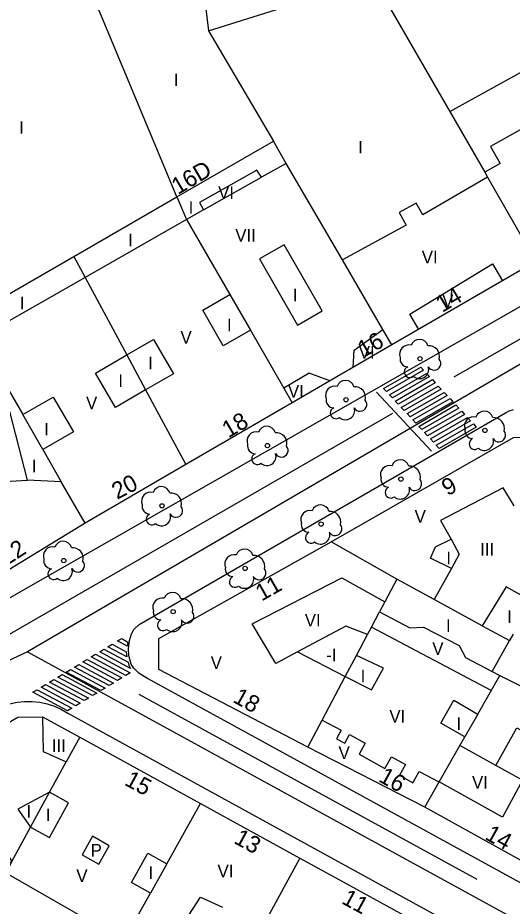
# Model space of a CAD drawing. Extents: x 282771 to 285132, y 4823109 to 4825496.
# Drawn here: x 284350.6 to 284409.5, y 4824072.9 to 4824178.7 of the extents above; entities that cross this region are included whole.
import ezdxf

# ---------------------------------------------------------------- set-up
doc = ezdxf.new("R2010")
doc.units = 0
for name, color, linetype in [('ACERA-BORDILLO', 7, 'Continuous'), ('ARBOL', 7, 'Continuous'), ('CALLE-EJE', 7, 'Continuous'), ('EDIFICIO', 7, 'Continuous'), ('INTERIOR-EDIFICIO', 7, 'Continuous'), ('MEDIANERA', 7, 'Continuous'), ('NUM-LOCAL', 7, 'Continuous'), ('NUM-PORTAL', 7, 'Continuous'), ('PASO-PEATONES', 7, 'Continuous'), ('SENAL-VIARIA', 7, 'Continuous'), ('TXT-ALTURA-EDIFICIO', 7, 'Continuous')]:
    doc.layers.add(name, color=color, linetype=linetype)

msp = doc.modelspace()

# ---------------------------------------------------------------- linework, layer by layer
at = {"layer": 'ACERA-BORDILLO'}
for points in [[(284306.87, 4824202.78), (284326.96, 4824141.27), (284337.72, 4824108.32), (284337.86, 4824107.95), (284338.04, 4824107.58), (284338.27, 4824107.22), (284338.55, 4824106.88), (284338.88, 4824106.56), (284339.24, 4824106.27), (284339.65, 4824106.03), (284340.08, 4824105.83), (284340.53, 4824105.69), (284340.99, 4824105.6), (284341.45, 4824105.56), (284341.91, 4824105.58), (284342.35, 4824105.65), (284342.76, 4824105.76), (284343.15, 4824105.91), (284343.5, 4824106.09), (284466.51, 4824176.3), (284467.61, 4824177.51), (284468.62, 4824178.84)], [(284475.52, 4824039.96), (284366.07, 4824099.98), (284365.49, 4824100.32), (284365.06, 4824100.62), (284364.44, 4824101.22), (284364.14, 4824101.7), (284363.86, 4824102.71), (284363.82, 4824103.5), (284363.93, 4824104.52), (284364.19, 4824105.3), (284364.47, 4824105.8), (284365.09, 4824106.42), (284408.71, 4824131.63), (284409.15, 4824131.86), (284409.64, 4824132.03)], [(284307.19, 4824067.12), (284306.34, 4824067.74), (284305.66, 4824068.59), (284305.24, 4824069.59), (284305.1, 4824070.63), (284305.24, 4824071.68), (284305.66, 4824072.68), (284306.34, 4824073.53), (284307.19, 4824074.15), (284347.21, 4824095.88), (284347.99, 4824096.33), (284348.81, 4824096.7), (284349.67, 4824096.98), (284350.56, 4824097.16), (284351.46, 4824097.25), (284352.36, 4824097.25), (284353.26, 4824097.15), (284354.14, 4824096.96), (284355, 4824096.68), (284355.83, 4824096.3), (284356.61, 4824095.85), (284471.29, 4824032.87)]]:
    msp.add_lwpolyline(points, dxfattribs=at)
at = {"layer": 'ARBOL'}
for centre in [(284398.53, 4824138.08), (284389.72, 4824133.19), (284406.25, 4824129.53), (284380.36, 4824127.73), (284396.25, 4824123.74), (284367.81, 4824120.55), (284386.76, 4824118.37), (284356.11, 4824114.03), (284377.71, 4824113.1), (284369.14, 4824107.94)]:
    msp.add_circle(centre, 0.255, dxfattribs=at)
for centre, radius, start, end in [((284398.46, 4824139.34), 1.04, 15.6423, 161.3843), ((284397.2, 4824138.61), 1.1, 75.4318, 200.5561), ((284399.59, 4824138.34), 1.27, 345.0327, 95.7993), ((284397.09, 4824138.04), 0.935, 168.599, 268.1324), ((284400.2, 4824137.51), 0.797, 208.9625, 38.991), ((284397.33, 4824136.49), 0.672, 113.7367, 309.4725), ((284398.47, 4824136.79), 1.09, 228.9545, 17.928), ((284388.39, 4824133.72), 1.1, 75.4318, 200.5561), ((284389.65, 4824134.45), 1.04, 15.6423, 161.3843), ((284390.78, 4824133.45), 1.27, 345.0327, 95.7993), ((284388.28, 4824133.15), 0.935, 168.599, 268.1324), ((284391.39, 4824132.62), 0.797, 208.9625, 38.991), ((284388.52, 4824131.6), 0.672, 113.7367, 309.4725), ((284389.66, 4824131.9), 1.09, 228.9545, 17.928), ((284406.18, 4824130.79), 1.04, 15.6423, 161.3843), ((284404.92, 4824130.06), 1.1, 75.4318, 200.5561), ((284407.31, 4824129.79), 1.27, 345.0327, 95.7993), ((284380.29, 4824128.99), 1.04, 15.6423, 161.3843), ((284404.81, 4824129.49), 0.935, 168.599, 268.1324), ((284379.03, 4824128.26), 1.1, 75.4318, 200.5561), ((284381.42, 4824127.99), 1.27, 345.0327, 95.7993), ((284405.05, 4824127.94), 0.672, 113.7367, 309.4725), ((284406.19, 4824128.24), 1.09, 228.9545, 17.928), ((284407.92, 4824128.96), 0.797, 208.9625, 38.991), ((284378.92, 4824127.69), 0.935, 168.599, 268.1324), ((284382.03, 4824127.16), 0.797, 208.9625, 38.991), ((284379.16, 4824126.14), 0.672, 113.7367, 309.4725), ((284380.3, 4824126.44), 1.09, 228.9545, 17.928), ((284394.92, 4824124.27), 1.1, 75.4318, 200.5561), ((284396.18, 4824125), 1.04, 15.6423, 161.3843), ((284397.31, 4824124), 1.27, 345.0327, 95.7993), ((284394.81, 4824123.7), 0.935, 168.599, 268.1324), ((284397.92, 4824123.17), 0.797, 208.9625, 38.991), ((284366.48, 4824121.08), 1.1, 75.4318, 200.5561), ((284367.74, 4824121.81), 1.04, 15.6423, 161.3843), ((284368.87, 4824120.81), 1.27, 345.0327, 95.7993), ((284395.05, 4824122.15), 0.672, 113.7367, 309.4725), ((284396.19, 4824122.45), 1.09, 228.9545, 17.928), ((284366.37, 4824120.51), 0.935, 168.599, 268.1324), ((284369.48, 4824119.98), 0.797, 208.9625, 38.991), ((284385.43, 4824118.9), 1.1, 75.4318, 200.5561), ((284386.69, 4824119.63), 1.04, 15.6423, 161.3843), ((284366.61, 4824118.96), 0.672, 113.7367, 309.4725), ((284367.75, 4824119.26), 1.09, 228.9545, 17.928), ((284387.82, 4824118.63), 1.27, 345.0327, 95.7993), ((284385.32, 4824118.33), 0.935, 168.599, 268.1324), ((284388.43, 4824117.8), 0.797, 208.9625, 38.991), ((284385.56, 4824116.78), 0.672, 113.7367, 309.4725), ((284386.7, 4824117.08), 1.09, 228.9545, 17.928), ((284356.04, 4824115.29), 1.04, 15.6423, 161.3843), ((284354.78, 4824114.56), 1.1, 75.4318, 200.5561), ((284357.17, 4824114.29), 1.27, 345.0327, 95.7993), ((284376.38, 4824113.63), 1.1, 75.4318, 200.5561), ((284377.64, 4824114.36), 1.04, 15.6423, 161.3843), ((284354.67, 4824113.99), 0.935, 168.599, 268.1324), ((284357.78, 4824113.46), 0.797, 208.9625, 38.991), ((284378.77, 4824113.36), 1.27, 345.0327, 95.7993), ((284354.91, 4824112.44), 0.672, 113.7367, 309.4725), ((284356.05, 4824112.74), 1.09, 228.9545, 17.928), ((284376.27, 4824113.06), 0.935, 168.599, 268.1324), ((284379.38, 4824112.53), 0.797, 208.9625, 38.991), ((284376.51, 4824111.51), 0.672, 113.7367, 309.4725), ((284377.65, 4824111.81), 1.09, 228.9545, 17.928), ((284367.81, 4824108.47), 1.1, 75.4318, 200.5561), ((284369.07, 4824109.2), 1.04, 15.6423, 161.3843), ((284370.2, 4824108.2), 1.27, 345.0327, 95.7993), ((284367.7, 4824107.9), 0.935, 168.599, 268.1324), ((284370.81, 4824107.37), 0.797, 208.9625, 38.991), ((284367.94, 4824106.35), 0.672, 113.7367, 309.4725), ((284369.08, 4824106.65), 1.09, 228.9545, 17.928)]:
    msp.add_arc(centre, radius, start, end, dxfattribs=at)
at = {"layer": 'CALLE-EJE'}
for points in [[(284411.37, 4824137.96), (284351.8, 4824103.17)], [(284351.8, 4824103.17), (284336.48, 4824095.99)], [(284351.8, 4824103.17), (284480.85, 4824032.4)]]:
    msp.add_lwpolyline(points, dxfattribs=at)
at = {"layer": 'EDIFICIO'}
for points in [[(284462.57, 4824178.87), (284462.01, 4824178.41), (284461.43, 4824177.99), (284455.58, 4824174.62), (284442.58, 4824167.12), (284430.33, 4824160.06), (284412.33, 4824149.66), (284395.19, 4824139.71), (284383.32, 4824132.82), (284370.65, 4824125.46), (284358.65, 4824118.5), (284345.43, 4824110.42)], [(284494.85, 4824071), (284489.4, 4824061.22), (284478.97, 4824042.51), (284475.76, 4824042.21), (284475.18, 4824042.52), (284461.03, 4824050.37), (284450.22, 4824056.35), (284440.41, 4824061.79), (284430.64, 4824067.2), (284421.43, 4824072.3), (284411.57, 4824077.76), (284399.11, 4824084.65), (284385.16, 4824091.79), (284367.45, 4824101.07), (284367.44, 4824104.73), (284387.97, 4824116.26), (284409.67, 4824128.68), (284412.82, 4824128.75), (284420.63, 4824124.44), (284440.96, 4824113.23), (284462.24, 4824101.5), (284471.99, 4824096.12), (284482.5, 4824090.33), (284498.43, 4824081.56)], [(284327.79, 4824082.26), (284342.17, 4824090.41), (284350.63, 4824095.38), (284353.57, 4824095.43), (284358.01, 4824092.98), (284372.39, 4824085.08), (284384.22, 4824078.58), (284390.17, 4824075.32), (284396.96, 4824071.57), (284409.02, 4824064.94), (284425.48, 4824055.87), (284454.83, 4824039.71), (284469.81, 4824031.49), (284471.27, 4824027.9), (284452.08, 4823993.79)]]:
    msp.add_lwpolyline(points, dxfattribs=at)
at = {"layer": 'INTERIOR-EDIFICIO'}
for points in [[(284416.88, 4824168.97), (284406.93, 4824163.34), (284408.07, 4824161.32), (284406.23, 4824160.29), (284406.57, 4824159.69), (284398.86, 4824155.21), (284398.08, 4824156.62), (284396.05, 4824155.49), (284396.88, 4824154), (284389.29, 4824149.84), (284382.6, 4824161.35), (284379.66, 4824159.69), (284379.12, 4824160.53), (284372.26, 4824156.68), (284372.74, 4824155.8), (284370.73, 4824154.67), (284358.65, 4824147.76), (284347.09, 4824141.14)], [(284379.41, 4824149.97), (284383.93, 4824142.09), (284386.87, 4824143.78), (284382.35, 4824151.65), (284379.41, 4824149.97)], [(284375.89, 4824145.71), (284378.33, 4824141.47), (284375.09, 4824139.6), (284372.66, 4824143.84), (284375.89, 4824145.71)], [(284365.86, 4824134.35), (284362.28, 4824132.25), (284359.89, 4824136.36), (284363.61, 4824138.54), (284366.78, 4824140.38), (284369.17, 4824136.27), (284365.86, 4824134.35)], [(284351.23, 4824131.43), (284354.87, 4824133.51), (284357.27, 4824129.35), (284353.62, 4824127.26), (284355.82, 4824123.42), (284351.81, 4824123.61), (284348.64, 4824135.95), (284351.23, 4824131.43)], [(284402.26, 4824113.09), (284399.78, 4824114.32), (284400.36, 4824115.66), (284402.22, 4824116.56)], [(284402.22, 4824116.56), (284403.21, 4824114.81), (284402.26, 4824113.09)], [(284411.85, 4824109.19), (284408.78, 4824110.91), (284405.93, 4824106.27), (284400.22, 4824109.38), (284395.76, 4824111.81), (284394.33, 4824109.12), (284393.7, 4824107.94), (284397.3, 4824106.02), (284398.96, 4824106.09), (284403.18, 4824103.92), (284403.96, 4824102.48), (284407.13, 4824100.8), (284408.02, 4824100.32), (284424.33, 4824092.1)], [(284390.95, 4824102.73), (284392.26, 4824105.21), (284389.71, 4824106.23), (284383.93, 4824103.14), (284389.62, 4824100.22), (284392.77, 4824098.62), (284394.19, 4824101.22), (284390.95, 4824102.73)], [(284405.41, 4824095.74), (284403.86, 4824093.02), (284401, 4824094.66), (284402.55, 4824097.38), (284405.34, 4824095.78)], [(284410.05, 4824094.09), (284414.06, 4824091.85), (284411.58, 4824087.38), (284410.72, 4824087.85), (284407.56, 4824089.62), (284410.05, 4824094.09)], [(284354.41, 4824081.03), (284356.68, 4824085.18), (284354.43, 4824086.42), (284350.66, 4824084.4), (284352.16, 4824082.27), (284354.41, 4824081.03)], [(284347.74, 4824069.1), (284335.24, 4824076.13), (284333.42, 4824072.83), (284331.57, 4824075.93), (284336.8, 4824078.96), (284341.52, 4824081.71), (284345.21, 4824075.69), (284349.93, 4824078.18), (284349.2, 4824076.84), (284360, 4824070.62)], [(284359.52, 4824081.19), (284358.29, 4824078.97), (284360.31, 4824077.85), (284361.54, 4824080.06), (284359.52, 4824081.19)], [(284364.16, 4824075.66), (284366.13, 4824079.18), (284368.39, 4824077.92), (284366.43, 4824074.4), (284364.16, 4824075.66)], [(284368.75, 4824068.3), (284372.4, 4824073.92), (284375, 4824072.72)]]:
    msp.add_lwpolyline(points, dxfattribs=at)
at = {"layer": 'MEDIANERA'}
for points in [[(284372.6, 4824183.41), (284373.35, 4824177.14)], [(284393, 4824183.31), (284406.23, 4824160.29)], [(284369.59, 4824157.37), (284359.88, 4824180.58)], [(284373.35, 4824177.14), (284383.36, 4824180.28)], [(284373.35, 4824177.14), (284381.07, 4824163.99)], [(284402.07, 4824167.52), (284419.99, 4824177.41)], [(284369.59, 4824157.37), (284381.07, 4824163.99)], [(284382.6, 4824161.35), (284381.07, 4824163.99)], [(284372.74, 4824155.8), (284379.66, 4824159.69)], [(284406.57, 4824159.69), (284412.33, 4824149.66)], [(284357.3, 4824150.27), (284369.59, 4824157.37)], [(284369.59, 4824157.37), (284370.73, 4824154.67), (284375.89, 4824145.71)], [(284346.27, 4824143.91), (284357.3, 4824150.27)], [(284357.3, 4824150.27), (284358.65, 4824147.76), (284363.61, 4824138.54), (284365.86, 4824134.35), (284370.65, 4824125.46)], [(284394.12, 4824141.54), (284389.29, 4824149.84)], [(284398.38, 4824141.56), (284397.33, 4824143.39), (284407.16, 4824149.36), (284408.35, 4824147.35)], [(284378.33, 4824141.47), (284382.32, 4824134.55)], [(284390.59, 4824137.04), (284390.7, 4824139.11), (284394.12, 4824141.54)], [(284395.19, 4824139.71), (284394.12, 4824141.54)], [(284387.81, 4824135.43), (284385.33, 4824136.34), (284382.32, 4824134.55)], [(284382.32, 4824134.55), (284383.32, 4824132.82)], [(284353.62, 4824127.26), (284351.23, 4824131.43)], [(284347.04, 4824123.33), (284351.81, 4824123.61)], [(284358.65, 4824118.5), (284355.82, 4824123.42)], [(284409.72, 4824120.56), (284408.43, 4824122.7), (284400.98, 4824118.79), (284402.22, 4824116.56)], [(284395.76, 4824111.81), (284387.97, 4824116.26)], [(284402.26, 4824113.09), (284400.22, 4824109.38)], [(284383.93, 4824103.14), (284381.35, 4824101.77), (284378.55, 4824106.49), (284389.24, 4824111.99), (284394.33, 4824109.12)], [(284392.74, 4824106.11), (284393.7, 4824107.94)], [(284405.93, 4824106.27), (284409.17, 4824104.5)], [(284392.26, 4824105.21), (284392.74, 4824106.11)], [(284407, 4824098.54), (284392.74, 4824106.11)], [(284409.6, 4824105.27), (284409.17, 4824104.5)], [(284407.13, 4824100.8), (284409.17, 4824104.5)], [(284386.87, 4824095.03), (284389.62, 4824100.22), (284390.95, 4824102.73)], [(284405.41, 4824095.74), (284408.02, 4824100.32)], [(284353.57, 4824095.43), (284353.67, 4824091.29), (284356.41, 4824090.07)], [(284385.16, 4824091.79), (284386.87, 4824095.03)], [(284386.87, 4824095.03), (284389.14, 4824093.82), (284388.6, 4824092.81), (284389.58, 4824092.28), (284390.13, 4824093.29), (284392, 4824092.26), (284391.29, 4824090.97), (284394.36, 4824089.27), (284395.12, 4824090.65), (284396.8, 4824089.72), (284396.09, 4824088.45), (284397.66, 4824087.56), (284398.41, 4824088.89), (284400.76, 4824087.69), (284400.81, 4824087.66)], [(284358.01, 4824092.98), (284356.41, 4824090.07)], [(284400.81, 4824087.66), (284403.86, 4824093.02)], [(284407.56, 4824089.62), (284403.28, 4824091.99)], [(284343.8, 4824087.84), (284349.93, 4824078.18), (284352.16, 4824082.27), (284354.43, 4824086.42), (284356.41, 4824090.07)], [(284399.11, 4824084.65), (284400.81, 4824087.66)], [(284410.72, 4824087.85), (284408.33, 4824083.48), (284400.81, 4824087.66)], [(284368.39, 4824077.92), (284372.39, 4824085.08)], [(284384.22, 4824078.58), (284376.27, 4824063.99)], [(284364.51, 4824070.97), (284366.43, 4824074.4)]]:
    msp.add_lwpolyline(points, dxfattribs=at)
at = {"layer": 'PASO-PEATONES'}
for points in [[(284394.55, 4824134.16), (284394.2, 4824134.54), (284398.61, 4824137.08), (284398.96, 4824136.7)], [(284395.25, 4824133.41), (284394.9, 4824133.79), (284399.31, 4824136.33), (284399.66, 4824135.95)], [(284395.94, 4824132.66), (284395.59, 4824133.03), (284400.01, 4824135.58), (284400.35, 4824135.2)], [(284396.64, 4824131.9), (284396.29, 4824132.28), (284400.7, 4824134.82), (284401.05, 4824134.45)], [(284397.34, 4824131.15), (284396.99, 4824131.53), (284401.4, 4824134.07), (284401.75, 4824133.69)], [(284398.03, 4824130.4), (284397.69, 4824130.78), (284402.1, 4824133.32), (284402.44, 4824132.94)], [(284398.73, 4824129.65), (284398.38, 4824130.02), (284402.79, 4824132.57), (284403.14, 4824132.19)], [(284399.43, 4824128.89), (284399.08, 4824129.27), (284403.49, 4824131.81), (284403.84, 4824131.44)], [(284400.12, 4824128.14), (284399.78, 4824128.52), (284404.19, 4824131.06), (284404.54, 4824130.68)], [(284400.82, 4824127.39), (284400.47, 4824127.77), (284404.88, 4824130.31), (284405.23, 4824129.93)], [(284363.67, 4824103.83), (284362.51, 4824104.45), (284363.01, 4824104.75), (284363.76, 4824104.32)], [(284364.08, 4824101.18), (284360.39, 4824103.16), (284360.88, 4824103.46), (284363.77, 4824101.92), (284363.87, 4824101.55)], [(284363.61, 4824102.56), (284361.38, 4824103.76), (284361.88, 4824104.06), (284363.53, 4824103.17)], [(284362.53, 4824099.74), (284358.4, 4824101.96), (284358.9, 4824102.26), (284363.02, 4824100.04)], [(284363.52, 4824100.34), (284359.39, 4824102.56), (284359.89, 4824102.86), (284364.02, 4824100.65)], [(284360.54, 4824098.54), (284356.41, 4824100.75), (284356.91, 4824101.05), (284361.04, 4824098.84)], [(284361.53, 4824099.14), (284357.41, 4824101.35), (284357.9, 4824101.66), (284362.03, 4824099.44)], [(284359.55, 4824097.94), (284355.42, 4824100.15), (284355.92, 4824100.45), (284360.04, 4824098.24)], [(284357.56, 4824096.73), (284353.43, 4824098.95), (284353.93, 4824099.25), (284358.06, 4824097.03)], [(284358.55, 4824097.34), (284354.43, 4824099.55), (284354.92, 4824099.85), (284359.05, 4824097.64)], [(284356.57, 4824096.13), (284352.44, 4824098.35), (284352.94, 4824098.65), (284357.06, 4824096.43)]]:
    msp.add_lwpolyline(points, close=True, dxfattribs=at)
at = {"layer": 'SENAL-VIARIA'}
for points in [[(284402.58, 4824135.92), (284457.6, 4824167.53)], [(284399.89, 4824127.06), (284393.35, 4824134.09)], [(284334.06, 4824096.3), (284395.3, 4824131.59)], [(284365.04, 4824098.13), (284405.3, 4824076.07)]]:
    msp.add_lwpolyline(points, dxfattribs=at)

# ---------------------------------------------------------------- texts
at = {"layer": 'NUM-LOCAL'}
for s, rotation, p in [('16D', 30.57, (284369.7, 4824157.57)), ('18', 331.01, (284376.13, 4824097.24))]:
    msp.add_text(s, height=2, rotation=rotation, dxfattribs=at).set_placement(p)
at = {"layer": 'NUM-PORTAL'}
for s, rotation, p in [('14', 30.57, (284401.17, 4824143.53)), ('16', 29.3961, (284391.81, 4824138.17)), ('18', 30.57, (284375.72, 4824128.58)), ('20', 27.0611, (284362.47, 4824121.27)), ('9', 29.51, (284401.83, 4824121.67)), ('22', 32.5786, (284349.3, 4824113.37)), ('11', 29.51, (284379.67, 4824109.14)), ('15', 331.57, (284363.23, 4824087.36)), ('16', 331.01, (284393.47, 4824087.79)), ('14', 331.01, (284406.14, 4824080.91)), ('13', 331.57, (284376.25, 4824080.43)), ('11', 331.57, (284389.07, 4824073.25))]:
    msp.add_text(s, height=2, rotation=rotation, dxfattribs=at).set_placement(p)
at = {"layer": 'TXT-ALTURA-EDIFICIO'}
for s, p in [('I', (284369.23, 4824170.55)), ('I', (284350.81, 4824164.87)), ('I', (284391.17, 4824162.53)), ('VI', (284374.49, 4824157.12)), ('I', (284370.99, 4824155.34)), ('I', (284363.78, 4824151.46)), ('VII', (284376.54, 4824152.02)), ('VI', (284398.74, 4824149.43)), ('I', (284383.4, 4824144.92)), ('I', (284350.89, 4824143.97)), ('V', (284401.17, 4824144.22)), ('I', (284375.55, 4824141.34)), ('V', (284370.01, 4824139.86)), ('VI', (284391.24, 4824138.1)), ('I', (284366.17, 4824136.8)), ('I', (284362.61, 4824134.72)), ('VI', (284382.81, 4824133.45)), ('V', (284358.77, 4824132.06)), ('I', (284353.79, 4824128.93)), ('I', (284352.3, 4824124.54)), ('V', (284397.89, 4824118.54)), ('III', (284405.69, 4824114.62)), ('I', (284401.66, 4824113.58)), ('VI', (284384.81, 4824106.18)), ('I', (284408.9, 4824106.59)), ('I', (284401.62, 4824105.52)), ('V', (284399.99, 4824102.79)), ('-I', (284387.35, 4824102.03)), ('V', (284373.61, 4824101.12)), ('I', (284391.46, 4824099.52)), ('VI', (284394.88, 4824094.73)), ('I', (284402.87, 4824093.86)), ('III', (284354.69, 4824091.24)), ('V', (284388.83, 4824090.38)), ('VI', (284404.72, 4824086.87)), ('I', (284351.69, 4824083.4)), ('I', (284353.98, 4824082.99)), ('P', (284359.31, 4824078.77)), ('VI', (284374.42, 4824076.29)), ('V', (284357.61, 4824075.73)), ('I', (284366.21, 4824076.11))]:
    msp.add_text(s, height=1.5, rotation=0, dxfattribs=at).set_placement(p)

doc.saveas('drawing.dxf')
